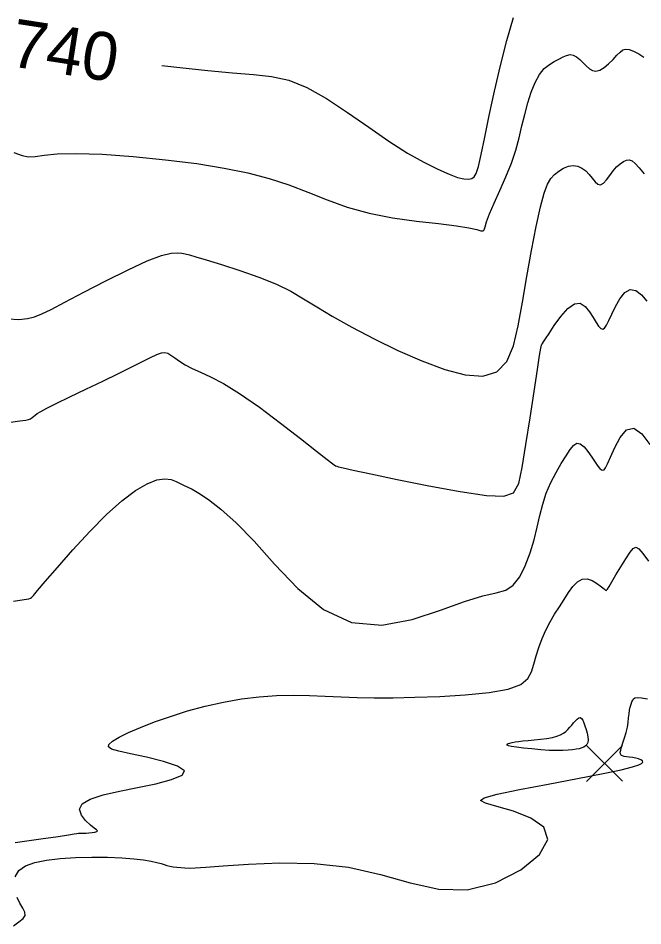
# Model space of a CAD drawing. Extents: x 2566142 to 2571431, y 418755 to 421584.
# Drawn here: x 2567768.3 to 2568028.5, y 420120.5 to 420498.8 of the extents above; entities that cross this region are included whole.
import ezdxf

# ---------------------------------------------------------------- set-up
doc = ezdxf.new("R2010")
doc.units = 0
for name, color, linetype in [('Contour_ADS_Label_Major', 7, 'Continuous'), ('Contour_ADS_Major', 7, 'Continuous'), ('Contour_ADS_Minor', 7, 'Continuous'), ('Contour_ADS_Spot_Elevation', 7, 'Continuous')]:
    doc.layers.add(name, color=color, linetype=linetype)

# ---------------------------------------------------------------- blocks, each defined once
blk = doc.blocks.new('S750')
at = {"layer": 'Contour_ADS_Spot_Elevation'}
for p, q in [((-0.5, 0.498), (0.5, -0.498)), ((-0.498, -0.5), (0.498, 0.5))]:
    blk.add_line(p, q, dxfattribs=at)

msp = doc.modelspace()

# ---------------------------------------------------------------- linework, layer by layer
at = {"layer": 'Contour_ADS_Major'}
for points in [[(2567828.1, 420479.14), (2567835.67, 420478.23), (2567847.26, 420476.98), (2567857.58, 420476.03), (2567866.29, 420475.37), (2567873.89, 420474.53), (2567881.06, 420472.93), (2567888.51, 420469.99), (2567896.74, 420465.36), (2567905.48, 420459.56), (2567914.31, 420453.36), (2567922.76, 420447.51), (2567930.46, 420442.62), (2567937.25, 420438.76), (2567943.05, 420435.84), (2567947.76, 420433.77), (2567951.36, 420432.47), (2567953.99, 420431.82), (2567955.88, 420431.69), (2567957.23, 420431.96), (2567958.25, 420432.63), (2567959.12, 420434.14), (2567960.03, 420437.06), (2567961.15, 420441.96), (2567962.63, 420449.18), (2567964.47, 420458.24), (2567966.65, 420468.45), (2567969.14, 420479.1), (2567971.87, 420489.52), (2567974.59, 420499.12)], [(2568003.22, 420265.07), (2568005.29, 420265.16), (2568007.34, 420264.49), (2568009.22, 420263.42), (2568010.75, 420262.3), (2568011.82, 420261.42), (2568012.5, 420260.82), (2568012.91, 420260.46), (2568013.17, 420260.31), (2568013.4, 420260.4), (2568013.77, 420260.89), (2568014.44, 420262), (2568015.58, 420263.95), (2568017.3, 420266.82), (2568019.35, 420270.18), (2568021.42, 420273.5), (2568023.21, 420276.21), (2568024.51, 420277.86), (2568025.58, 420278.34), (2568026.76, 420277.62), (2568028.42, 420275.68), (2568030.8, 420272.57)], [(2567767.1, 420155.33), (2567777.76, 420156.79), (2567785.01, 420157.81), (2567789.33, 420158.46), (2567791.6, 420158.83), (2567792.72, 420159.02), (2567793.44, 420159.13), (2567793.96, 420159.19), (2567794.34, 420159.2), (2567794.63, 420159.19), (2567794.9, 420159.17), (2567795.24, 420159.15), (2567795.78, 420159.16), (2567796.6, 420159.21), (2567797.77, 420159.31), (2567799.08, 420159.45), (2567800.28, 420159.63), (2567801.09, 420159.83), (2567801.32, 420160.08), (2567800.93, 420160.51), (2567799.94, 420161.28), (2567798.38, 420162.55), (2567796.4, 420164.43), (2567794.65, 420166.7), (2567793.91, 420169.12), (2567794.97, 420171.41), (2567798.37, 420173.38), (2567803.74, 420175.08), (2567810.49, 420176.63), (2567818.01, 420178.17), (2567825.59, 420179.78), (2567832.18, 420181.5), (2567836.59, 420183.31), (2567837.66, 420185.19), (2567834.69, 420187.14), (2567828.86, 420189.03), (2567821.8, 420190.77), (2567815.15, 420192.23), (2567810.26, 420193.34), (2567807.25, 420194.24), (2567805.92, 420195.11), (2567806.11, 420196.15), (2567807.64, 420197.5), (2567810.4, 420199.15), (2567814.3, 420201.07), (2567819.24, 420203.21), (2567825.12, 420205.5), (2567831.72, 420207.83), (2567838.84, 420210.08), (2567846.26, 420212.1), (2567853.78, 420213.79), (2567861.28, 420215.12), (2567868.68, 420216.05), (2567875.89, 420216.59), (2567882.84, 420216.73), (2567889.6, 420216.59), (2567896.24, 420216.29), (2567902.84, 420215.97), (2567909.54, 420215.73), (2567916.65, 420215.61), (2567924.55, 420215.63), (2567933.58, 420215.8), (2567943.88, 420216.15), (2567954.55, 420216.76), (2567964.43, 420217.73), (2567972.4, 420219.17), (2567977.62, 420221.13), (2567980.59, 420223.57), (2567982.12, 420226.42), (2567983.03, 420229.6), (2567983.99, 420233.04), (2567985.15, 420236.61), (2567986.51, 420240.23), (2567988.08, 420243.78), (2567989.85, 420247.18), (2567991.75, 420250.43), (2567993.71, 420253.55), (2567995.66, 420256.56), (2567997.54, 420259.45), (2567999.39, 420262), (2568001.26, 420263.96), (2568003.22, 420265.07)]]:
    msp.add_lwpolyline(points, dxfattribs=at)
at = {"layer": 'Contour_ADS_Minor'}
for points in [[(2567766.57, 420442.81), (2567769.98, 420441.59), (2567772.65, 420441.04), (2567775.44, 420441.17), (2567779.15, 420441.69), (2567784.57, 420442.24), (2567792.48, 420442.46), (2567803.33, 420442.09), (2567816.16, 420441.16), (2567829.71, 420439.82), (2567842.67, 420438.19), (2567854.05, 420436.37), (2567863.98, 420434.34), (2567872.84, 420432.02), (2567881.06, 420429.35), (2567889.01, 420426.3), (2567897.03, 420423.13), (2567905.4, 420420.1), (2567914.45, 420417.53), (2567924.27, 420415.6), (2567934.19, 420414.22), (2567943.34, 420413.19), (2567950.84, 420412.32), (2567956.05, 420411.46), (2567959.28, 420410.71), (2567961.06, 420410.22), (2567961.93, 420410.15), (2567962.39, 420410.64), (2567962.78, 420411.86), (2567963.41, 420414.01), (2567964.59, 420417.25), (2567966.5, 420421.67), (2567968.89, 420426.94), (2567971.42, 420432.66), (2567973.72, 420438.4), (2567975.53, 420443.83), (2567976.93, 420448.97), (2567978.12, 420453.9), (2567979.27, 420458.72), (2567980.55, 420463.47), (2567982, 420467.97), (2567983.62, 420471.99), (2567985.44, 420475.32), (2567987.45, 420477.79), (2567989.55, 420479.55), (2567991.62, 420480.81), (2567993.55, 420481.79), (2567995.25, 420482.65), (2567996.75, 420483.3), (2567998.15, 420483.61), (2567999.5, 420483.44), (2568000.87, 420482.71), (2568002.26, 420481.57), (2568003.63, 420480.23), (2568004.95, 420478.89), (2568006.24, 420477.76), (2568007.54, 420476.98), (2568008.94, 420476.72), (2568010.52, 420477.1)], [(2568010.52, 420477.1), (2568012.33, 420478.22), (2568014.24, 420479.83), (2568016.09, 420481.64), (2568017.71, 420483.35), (2568018.99, 420484.69), (2568020.11, 420485.57), (2568021.29, 420485.95), (2568022.75, 420485.76), (2568024.64, 420485.02), (2568026.78, 420483.89), (2568028.93, 420482.62)], [(2567976.59, 420370.65), (2567978.31, 420380.48), (2567980.17, 420391.21), (2567982.15, 420402.02), (2567984.11, 420411.98), (2567985.9, 420420.17), (2567987.45, 420425.93), (2567988.84, 420429.65), (2567990.22, 420431.99), (2567991.74, 420433.61), (2567993.51, 420435.03), (2567995.46, 420436.24), (2567997.48, 420437.08), (2567999.48, 420437.42), (2568001.36, 420437.14), (2568003.1, 420436.34), (2568004.7, 420435.13), (2568006.14, 420433.66), (2568007.43, 420432.08), (2568008.62, 420430.65), (2568009.76, 420429.66), (2568010.92, 420429.42), (2568012.14, 420430.11), (2568013.42, 420431.51), (2568014.76, 420433.3), (2568016.15, 420435.16), (2568017.58, 420436.81), (2568019, 420438.15), (2568020.38, 420439.13), (2568021.65, 420439.69), (2568022.82, 420439.77), (2568023.99, 420439.3), (2568025.32, 420438.21), (2568026.97, 420436.43), (2568029.03, 420433.93)], [(2567764.27, 420373.49), (2567768.66, 420373.21), (2567772.15, 420373.67), (2567775.07, 420374.39), (2567778.13, 420375.56), (2567782.12, 420377.46), (2567787.82, 420380.43), (2567795.7, 420384.59), (2567804.85, 420389.35), (2567814.06, 420393.97), (2567822.09, 420397.68), (2567828, 420399.92), (2567832.03, 420400.91), (2567834.67, 420401.08), (2567836.46, 420400.86), (2567837.91, 420400.58), (2567839.66, 420400.15), (2567842.37, 420399.38), (2567846.68, 420398.08), (2567852.98, 420396.13), (2567860.58, 420393.66), (2567868.51, 420390.86), (2567875.84, 420387.92), (2567881.89, 420384.99), (2567887.22, 420381.91), (2567892.68, 420378.51), (2567899.15, 420374.6), (2567907.22, 420370.06), (2567916.53, 420365.2), (2567926.49, 420360.38), (2567936.48, 420356), (2567945.95, 420352.44), (2567954.53, 420350.18), (2567961.89, 420349.67), (2567967.72, 420351.39), (2567971.83, 420355.68), (2567974.61, 420362.24), (2567976.59, 420370.65)], [(2567991.61, 420370.78), (2567994.29, 420374.5), (2567997.18, 420377.8), (2567999.97, 420379.82), (2568002.41, 420379.99), (2568004.48, 420378.67), (2568006.24, 420376.5), (2568007.73, 420374.11), (2568008.98, 420372.04), (2568010.05, 420370.47), (2568010.98, 420369.5), (2568011.8, 420369.2), (2568012.57, 420369.67), (2568013.39, 420370.89), (2568014.35, 420372.82), (2568015.56, 420375.45), (2568017.1, 420378.64), (2568018.93, 420381.85), (2568020.99, 420384.43), (2568023.22, 420385.74), (2568025.55, 420385.34), (2568027.89, 420383.54), (2568030.13, 420380.87)], [(2567764.2, 420330.35), (2567769.03, 420330.94), (2567771.49, 420331.28), (2567772.65, 420331.56), (2567773.44, 420331.9), (2567774.09, 420332.34), (2567774.72, 420332.85), (2567775.4, 420333.42), (2567776.29, 420334.06), (2567777.76, 420334.94), (2567780.25, 420336.26), (2567784.17, 420338.23), (2567789.77, 420340.94), (2567796.48, 420344.16), (2567803.51, 420347.54), (2567810.09, 420350.75), (2567815.61, 420353.49), (2567820.04, 420355.72), (2567823.49, 420357.43), (2567826.09, 420358.61), (2567827.98, 420359.28), (2567829.41, 420359.46), (2567830.64, 420359.17), (2567831.94, 420358.44), (2567833.53, 420357.32), (2567835.51, 420355.93), (2567837.91, 420354.38), (2567840.79, 420352.82), (2567844.22, 420351.27), (2567848.46, 420349.35), (2567853.81, 420346.56), (2567860.56, 420342.41), (2567868.77, 420336.67), (2567877.58, 420330.07), (2567885.89, 420323.61), (2567892.62, 420318.31), (2567896.97, 420314.89), (2567899.35, 420313.07), (2567900.46, 420312.31), (2567901.02, 420312.07), (2567901.79, 420311.85), (2567903.72, 420311.38), (2567907.85, 420310.47), (2567915.18, 420308.9), (2567926.21, 420306.58), (2567939.33, 420303.93), (2567952.43, 420301.51), (2567963.36, 420299.87), (2567970.56, 420299.55), (2567974.64, 420301.06), (2567976.79, 420304.89), (2567978.18, 420311.54), (2567979.75, 420321.14), (2567981.49, 420332.31), (2567983.18, 420343.3), (2567984.58, 420352.36), (2567985.5, 420358.2), (2567986.04, 420361.29), (2567986.32, 420362.55), (2567986.48, 420362.93), (2567986.69, 420363.25), (2567987.12, 420363.91), (2567987.97, 420365.21), (2567989.42, 420367.46), (2567991.61, 420370.78)], [(2567766.37, 420255.86), (2567770.81, 420256.49), (2567772.78, 420256.84), (2567773.44, 420257.05), (2567773.84, 420257.34), (2567774.64, 420258.21), (2567776.38, 420260.25), (2567779.61, 420264.05), (2567784.67, 420269.94), (2567791.06, 420277.2), (2567798.12, 420284.87), (2567805.13, 420291.96), (2567811.53, 420297.68), (2567817.17, 420301.94), (2567822.05, 420304.82), (2567826.13, 420306.43), (2567829.42, 420306.88), (2567832.03, 420306.52), (2567834.11, 420305.71), (2567835.77, 420304.84), (2567837.21, 420304.17), (2567838.75, 420303.49), (2567840.76, 420302.48), (2567843.61, 420300.81), (2567847.6, 420298.16), (2567852.77, 420294.19), (2567859.1, 420288.55), (2567866.56, 420280.91), (2567875.13, 420271.29), (2567884.78, 420261.18), (2567895.48, 420252.43), (2567907.2, 420246.91), (2567919.77, 420245.87), (2567932.42, 420248.16), (2567944.22, 420252.05), (2567954.26, 420255.78), (2567961.87, 420258.05), (2567967.4, 420259.32), (2567971.42, 420260.5), (2567974.52, 420262.49), (2567977.2, 420265.95), (2567979.54, 420270.61), (2567981.53, 420275.95), (2567983.16, 420281.45), (2567984.45, 420286.68), (2567985.59, 420291.62), (2567986.79, 420296.33), (2567988.27, 420300.88), (2567990.16, 420305.28), (2567992.32, 420309.44), (2567994.52, 420313.22), (2567996.55, 420316.47), (2567998.24, 420319.05), (2567999.68, 420320.83), (2568001.02, 420321.69), (2568002.42, 420321.49), (2568003.99, 420320.21), (2568005.63, 420318.19), (2568007.23, 420315.89), (2568008.64, 420313.77), (2568009.76, 420312.18), (2568010.63, 420311.14), (2568011.31, 420310.57), (2568011.86, 420310.39), (2568012.36, 420310.6), (2568012.95, 420311.4), (2568013.78, 420313.07), (2568015.02, 420315.9), (2568016.77, 420319.91), (2568019.01, 420324.1), (2568021.69, 420327.22), (2568024.74, 420328.01), (2568028.05, 420325.65), (2568031.36, 420321.11)], [(2568019.27, 420193.77), (2568019.63, 420195.06), (2568020.19, 420196.81), (2568020.85, 420198.88), (2568021.5, 420201.1), (2568022.04, 420203.3), (2568022.38, 420205.33), (2568022.58, 420207.18), (2568022.73, 420208.85), (2568022.91, 420210.36), (2568023.2, 420211.69), (2568023.56, 420212.86), (2568023.94, 420213.84), (2568024.3, 420214.62), (2568024.63, 420215.2), (2568025.15, 420215.56), (2568026.14, 420215.67), (2568027.87, 420215.51), (2568030.48, 420215.09)], [(2567767.11, 420141.02), (2567768.63, 420143.56), (2567771.35, 420145.52), (2567775.22, 420146.94), (2567780.09, 420147.91), (2567785.82, 420148.56), (2567792.24, 420148.96), (2567798.95, 420149.14), (2567805.5, 420149.12), (2567811.45, 420148.9), (2567816.44, 420148.51), (2567820.48, 420148.01), (2567823.65, 420147.46), (2567826.06, 420146.92), (2567827.81, 420146.46), (2567829.13, 420146.07), (2567830.26, 420145.73), (2567831.43, 420145.44), (2567832.83, 420145.19), (2567834.42, 420144.97), (2567836.11, 420144.8), (2567837.77, 420144.68), (2567839.51, 420144.64), (2567842.1, 420144.73), (2567846.5, 420145), (2567853.69, 420145.52), (2567864.26, 420146.24), (2567877.31, 420146.74), (2567891.61, 420146.48), (2567905.89, 420144.93), (2567919.17, 420141.89), (2567931.57, 420138.4), (2567943.48, 420135.83), (2567955.3, 420135.55), (2567967.09, 420138.5), (2567977.65, 420143.84), (2567985.45, 420150.28), (2567988.97, 420156.56), (2567987.28, 420161.63), (2567981.81, 420165.46), (2567974.61, 420168.28), (2567967.71, 420170.28), (2567962.89, 420171.7), (2567960.94, 420172.82), (2567962.39, 420173.95), (2567967.76, 420175.4), (2567977.15, 420177.36), (2567988.99, 420179.64), (2568001.26, 420181.96), (2568011.96, 420184.01), (2568019.52, 420185.59), (2568024.22, 420186.74), (2568026.8, 420187.58), (2568027.99, 420188.24), (2568028.42, 420188.81), (2568028.29, 420189.32), (2568027.69, 420189.76), (2568026.73, 420190.13), (2568025.52, 420190.42), (2568024.18, 420190.66), (2568022.85, 420190.85), (2568021.66, 420191.01), (2568020.74, 420191.17), (2568020.06, 420191.35), (2568019.59, 420191.57), (2568019.29, 420191.86), (2568019.12, 420192.27), (2568019.11, 420192.87), (2568019.27, 420193.77)], [(2567766.33, 420120.54), (2567768.66, 420122.25), (2567770.35, 420123.59), (2567771.18, 420124.86), (2567771.05, 420126.27), (2567770.23, 420127.93), (2567769.04, 420129.93), (2567767.85, 420132.32)]]:
    msp.add_lwpolyline(points, dxfattribs=at)
msp.add_lwpolyline([(2567999.64, 420205.09), (2568000.38, 420205.97), (2568001.1, 420206.72), (2568001.78, 420207.22), (2568002.39, 420207.35), (2568002.95, 420207.02), (2568003.45, 420206.28), (2568003.92, 420205.2), (2568004.39, 420203.88), (2568004.85, 420202.39), (2568005.26, 420200.84), (2568005.55, 420199.35), (2568005.65, 420198.03), (2568005.52, 420196.98), (2568005.17, 420196.16), (2568004.61, 420195.53), (2568003.9, 420195.06), (2568003.03, 420194.68), (2568001.99, 420194.38), (2568000.72, 420194.14), (2567999.2, 420193.93), (2567997.38, 420193.74), (2567995.2, 420193.6), (2567992.59, 420193.56), (2567989.51, 420193.65), (2567985.95, 420193.9), (2567982.23, 420194.25), (2567978.73, 420194.65), (2567975.83, 420195.03), (2567973.81, 420195.34), (2567972.59, 420195.59), (2567972, 420195.81), (2567971.86, 420196.02), (2567972.03, 420196.25), (2567972.46, 420196.49), (2567973.15, 420196.74), (2567974.09, 420196.97), (2567975.28, 420197.2), (2567976.75, 420197.41), (2567978.53, 420197.62), (2567980.68, 420197.84), (2567983.19, 420198.07), (2567985.87, 420198.33), (2567988.5, 420198.66), (2567990.84, 420199.06), (2567992.73, 420199.56), (2567994.2, 420200.16), (2567995.38, 420200.84), (2567996.37, 420201.59), (2567997.26, 420202.42), (2567998.1, 420203.29), (2567998.88, 420204.18), (2567999.64, 420205.09)], close=True, dxfattribs=at)

# ---------------------------------------------------------------- block references
at = {"layer": 'Contour_ADS_Spot_Elevation', "xscale": 15, "yscale": 15}
msp.add_blockref('S750', (2568012.52, 420188.24), dxfattribs=at)

# ---------------------------------------------------------------- texts
at = {"layer": 'Contour_ADS_Label_Major'}
msp.add_text('740', height=20, rotation=351.1724, dxfattribs=at).set_placement((2567764.26, 420478.94))

doc.saveas('drawing.dxf')
